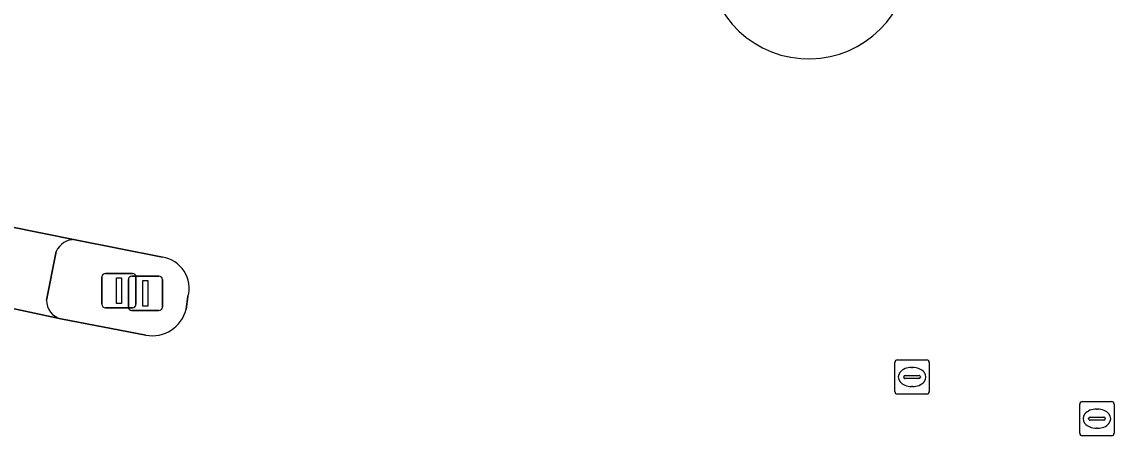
# Model space of a CAD drawing. Extents: x 157692 to 159674, y 381452 to 383291.
# Drawn here: x 158500.93 to 158532.73, y 382113.23 to 382125.65 of the extents above; entities that cross this region are included whole.
import ezdxf

# ---------------------------------------------------------------- set-up
doc = ezdxf.new("R2010")
doc.units = 0
for name, color, linetype in [('IMGEO_Fietspad_gesloten', 7, 'Continuous'), ('IMGEO_Lichtmast', 7, 'Continuous'), ('IMGEO_Rijbaan_regionaal_gesloten', 7, 'Continuous'), ('IMGEO_Rioolput', 7, 'Continuous'), ('IMGEO_Verkeerseiland_gesloten', 7, 'Continuous'), ('IMGEO_Verkeerseiland_open', 7, 'Continuous'), ('IMGEO_Verkeersregelinstallatiepaal', 7, 'Continuous')]:
    doc.layers.add(name, color=color, linetype=linetype)

msp = doc.modelspace()

# ---------------------------------------------------------------- linework, layer by layer
at = {"layer": 'IMGEO_Fietspad_gesloten'}
for points in [[(158502.481, 382119.305), (158498.63, 382120.078), (158498.166, 382117.835), (158502.064, 382117.001)], [(158501.644, 382117.541), (158501.927, 382118.96)]]:
    msp.add_lwpolyline(points, dxfattribs=at)
for centre, radius, start, end in [((158502.46, 382118.722), 0.584, 87.919, 155.9057), ((158502.185, 382117.528), 0.541, 178.6679, 257.0821)]:
    msp.add_arc(centre, radius, start, end, dxfattribs=at)
at = {"layer": 'IMGEO_Lichtmast'}
for p, q in [((158504.127, 382118.24), (158504.917, 382118.24)), ((158504.917, 382118.24), (158504.127, 382118.24)), ((158504.027, 382117.34), (158504.027, 382118.14)), ((158504.027, 382118.14), (158504.027, 382117.34)), ((158505.017, 382118.14), (158505.017, 382117.34)), ((158505.017, 382117.34), (158505.017, 382118.14)), ((158504.917, 382117.24), (158504.127, 382117.24)), ((158504.127, 382117.24), (158504.917, 382117.24))]:
    msp.add_line(p, q, dxfattribs=at)
msp.add_lwpolyline([(158504.447, 382118.115), (158504.597, 382118.115), (158504.597, 382117.365), (158504.447, 382117.365), (158504.447, 382118.115)], dxfattribs=at)
for centre, start, end in [((158504.127, 382118.14), 90, 180), ((158504.127, 382118.14), 90, 180), ((158504.917, 382118.14), 0, 90), ((158504.917, 382118.14), 360, 90), ((158504.127, 382117.34), 180, 270), ((158504.127, 382117.34), 180, 270), ((158504.917, 382117.34), 270, 0), ((158504.917, 382117.34), 270, 0)]:
    msp.add_arc(centre, 0.1, start, end, dxfattribs=at)
at = {"layer": 'IMGEO_Rijbaan_regionaal_gesloten'}
for points in [[(158496.08, 382126.707), (158495.454, 382123.689), (158494.863, 382120.858), (158498.63, 382120.078), (158502.481, 382119.305), (158505.02, 382118.792)], [(158504.537, 382116.523), (158502.064, 382117.001), (158498.166, 382117.835), (158494.288, 382118.578), (158493.673, 382115.792), (158492.993, 382112.71), (158492.324, 382109.681), (158491.699, 382106.851), (158495.56, 382106.047), (158499.559, 382105.048)], [(158505.763, 382117.646), (158505.713, 382117.278)]]:
    msp.add_lwpolyline(points, dxfattribs=at)
for centre, radius, start, end in [((158523.83, 382127.518), 2.946, 171.5036, 348.1739), ((158504.883, 382117.889), 0.913, 344.5558, 81.3583), ((158504.722, 382117.528), 1.022, 259.5727, 345.8288)]:
    msp.add_arc(centre, radius, start, end, dxfattribs=at)
at = {"layer": 'IMGEO_Rioolput'}
for p, q in [((158526.342, 382114.878), (158526.342, 382115.73)), ((158526.417, 382115.804), (158527.269, 382115.804)), ((158527.343, 382115.73), (158527.343, 382114.878)), ((158526.644, 382115.347), (158527.042, 382115.347)), ((158526.83, 382115.584), (158526.855, 382115.584)), ((158526.601, 382115.298), (158526.601, 382115.31)), ((158527.039, 382115.261), (158526.641, 382115.261)), ((158526.853, 382115.024), (158526.828, 382115.024)), ((158527.085, 382115.31), (158527.085, 382115.298)), ((158527.269, 382114.804), (158526.417, 382114.804)), ((158531.724, 382113.664), (158531.724, 382114.516)), ((158531.799, 382114.59), (158532.651, 382114.59)), ((158532.725, 382114.516), (158532.725, 382113.664)), ((158531.983, 382114.084), (158531.983, 382114.096)), ((158532.026, 382114.133), (158532.424, 382114.133)), ((158532.212, 382114.37), (158532.237, 382114.37)), ((158532.467, 382114.096), (158532.467, 382114.084)), ((158532.421, 382114.047), (158532.023, 382114.047)), ((158532.235, 382113.81), (158532.21, 382113.81)), ((158532.651, 382113.59), (158531.799, 382113.59))]:
    msp.add_line(p, q, dxfattribs=at)
for points in [[(158526.342, 382114.878), (158526.342, 382115.73)], [(158526.417, 382115.804), (158527.269, 382115.804)], [(158527.343, 382115.73), (158527.343, 382114.878)], [(158527.269, 382114.804), (158526.417, 382114.804)], [(158531.724, 382113.664), (158531.724, 382114.516)], [(158531.799, 382114.59), (158532.651, 382114.59)], [(158532.725, 382114.516), (158532.725, 382113.664)], [(158532.651, 382113.59), (158531.799, 382113.59)]]:
    msp.add_lwpolyline(points, dxfattribs=at)
for centre, radius, start, end in [((158526.419, 382115.728), 0.0765, 91.552, 178.448), ((158526.419, 382115.728), 0.0765, 91.552, 178.448), ((158527.267, 382115.728), 0.0765, 1.552, 88.448), ((158527.267, 382115.728), 0.0765, 1.552, 88.448), ((158526.641, 382115.307), 0.0403, 85.8775, 175.7526), ((158527.046, 382115.309), 0.0386, 1.7309, 96.639), ((158526.638, 382115.297), 0.0366, 178.938, 274.7102), ((158527.042, 382115.304), 0.043, 264.8664, 352.4533), ((158526.419, 382114.88), 0.0765, 181.552, 268.448), ((158526.419, 382114.88), 0.0765, 181.552, 268.448), ((158527.267, 382114.88), 0.0765, 271.552, 358.448), ((158527.267, 382114.88), 0.0765, 271.552, 358.448), ((158531.801, 382114.514), 0.0765, 91.552, 178.448), ((158531.801, 382114.514), 0.0765, 91.552, 178.448), ((158532.649, 382114.514), 0.0765, 1.552, 88.448), ((158532.649, 382114.514), 0.0765, 1.552, 88.448), ((158532.023, 382114.093), 0.0403, 85.8775, 175.7526), ((158532.02, 382114.083), 0.0366, 178.938, 274.7102), ((158532.424, 382114.09), 0.043, 264.8664, 352.4533), ((158532.428, 382114.095), 0.0386, 1.7309, 96.639), ((158531.801, 382113.666), 0.0765, 181.552, 268.448), ((158531.801, 382113.666), 0.0765, 181.552, 268.448), ((158532.649, 382113.666), 0.0765, 271.552, 358.448), ((158532.649, 382113.666), 0.0765, 271.552, 358.448)]:
    msp.add_arc(centre, radius, start, end, dxfattribs=at)
for centre, major_axis, ratio, start_param, end_param in [((158526.829, 382115.304), (-0.387, 0.002), 0.722429, 4.712389, 7.853982), ((158526.854, 382115.304), (-0.39, 0.002), 0.717154, 1.570796, 4.712389), ((158532.211, 382114.09), (-0.387, 0.002), 0.722429, 4.712389, 7.853982), ((158532.236, 382114.09), (-0.39, 0.002), 0.717154, 1.570796, 4.712389)]:
    msp.add_ellipse(centre, major_axis=major_axis, ratio=ratio, start_param=start_param, end_param=end_param, dxfattribs=at)
at = {"layer": 'IMGEO_Verkeerseiland_gesloten'}
msp.add_arc((158523.83, 382127.518), 2.946, 171.5036, 348.1739, dxfattribs=at)
at = {"layer": 'IMGEO_Verkeerseiland_open'}
for points in [[(158505.02, 382118.792), (158502.481, 382119.305)], [(158501.927, 382118.96), (158501.644, 382117.541)], [(158505.713, 382117.278), (158505.763, 382117.646)], [(158502.064, 382117.001), (158504.537, 382116.523)]]:
    msp.add_lwpolyline(points, dxfattribs=at)
for centre, radius, start, end in [((158502.46, 382118.722), 0.584, 87.919, 155.9057), ((158504.883, 382117.889), 0.913, 344.5558, 81.3583), ((158502.185, 382117.528), 0.541, 178.6679, 257.0821), ((158504.722, 382117.528), 1.022, 259.5727, 345.8288)]:
    msp.add_arc(centre, radius, start, end, dxfattribs=at)
at = {"layer": 'IMGEO_Verkeersregelinstallatiepaal'}
for p, q in [((158503.258, 382117.422), (158503.258, 382118.222)), ((158503.258, 382118.222), (158503.258, 382117.422)), ((158503.358, 382118.322), (158504.148, 382118.322)), ((158504.148, 382118.322), (158503.358, 382118.322)), ((158504.248, 382118.222), (158504.248, 382117.422)), ((158504.248, 382117.422), (158504.248, 382118.222)), ((158504.148, 382117.322), (158503.358, 382117.322)), ((158503.358, 382117.322), (158504.148, 382117.322))]:
    msp.add_line(p, q, dxfattribs=at)
msp.add_lwpolyline([(158503.678, 382118.197), (158503.828, 382118.197), (158503.828, 382117.447), (158503.678, 382117.447), (158503.678, 382118.197)], dxfattribs=at)
for centre, start, end in [((158503.358, 382118.222), 90, 180), ((158503.358, 382118.222), 90, 180), ((158504.148, 382118.222), 0, 90), ((158504.148, 382118.222), 360, 90), ((158503.358, 382117.422), 180, 270), ((158503.358, 382117.422), 180, 270), ((158504.148, 382117.422), 270, 0), ((158504.148, 382117.422), 270, 0)]:
    msp.add_arc(centre, 0.1, start, end, dxfattribs=at)

doc.saveas('drawing.dxf')
